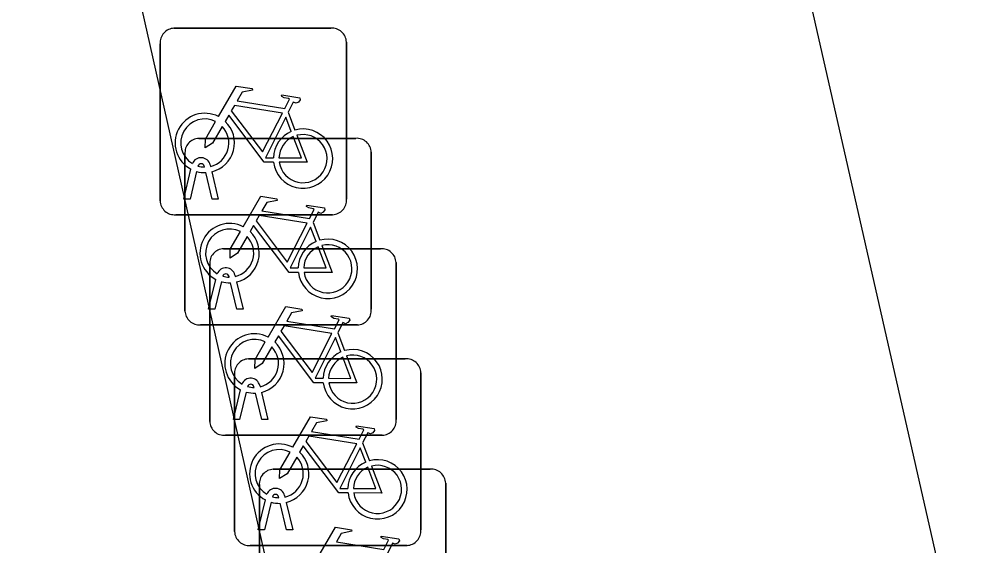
# Model space of a CAD drawing. Extents: x 161772 to 163123, y 383092 to 383917.
# Drawn here: x 163078.54 to 163083.63, y 383693.51 to 383696.33 of the extents above; entities that cross this region are included whole.
import ezdxf

# ---------------------------------------------------------------- set-up
doc = ezdxf.new("R2010")
doc.units = 0
for name, color, linetype in [('IMGEO_Fietsenrek', 7, 'Continuous'), ('IMGEO_Fietspad_gesloten', 7, 'Continuous'), ('IMGEO_Pand', 7, 'Continuous')]:
    doc.layers.add(name, color=color, linetype=linetype)

msp = doc.modelspace()

# ---------------------------------------------------------------- linework, layer by layer
at = {"layer": 'IMGEO_Fietsenrek'}
for p, q in [((163079.3699, 383696.2855), (163080.2108, 383696.2855)), ((163080.2108, 383696.2855), (163079.3699, 383696.2855)), ((163079.2955, 383695.3609), (163079.2955, 383696.2018)), ((163079.2955, 383696.2018), (163079.2955, 383695.3609)), ((163080.2945, 383696.2111), (163080.2945, 383695.3702)), ((163080.2945, 383695.3702), (163080.2945, 383696.2111)), ((163079.9822, 383695.8352), (163080.0185, 383695.74)), ((163079.5029, 383695.6955), (163080.3438, 383695.6955)), ((163080.3438, 383695.6955), (163079.5029, 383695.6955)), ((163079.4285, 383694.7709), (163079.4285, 383695.6118)), ((163079.4285, 383695.6118), (163079.4285, 383694.7709)), ((163080.4275, 383695.6211), (163080.4275, 383694.7802)), ((163080.4275, 383694.7802), (163080.4275, 383695.6211)), ((163079.5636, 383695.5534), (163079.5654, 383695.5455)), ((163079.4225, 383695.3703), (163079.4608, 383695.5303)), ((163079.4912, 383695.5181), (163079.4559, 383695.3703)), ((163079.5329, 383695.5419), (163079.5319, 383695.5462)), ((163079.574, 383695.3703), (163079.5401, 383695.512)), ((163079.5724, 383695.5163), (163079.6074, 383695.3703)), ((163079.4559, 383695.3703), (163079.4225, 383695.3703)), ((163079.6074, 383695.3703), (163079.574, 383695.3703)), ((163080.2201, 383695.2865), (163079.3792, 383695.2865)), ((163079.3792, 383695.2865), (163080.2201, 383695.2865)), ((163080.1152, 383695.2452), (163080.1515, 383695.15)), ((163079.6359, 383695.1045), (163080.4768, 383695.1045)), ((163080.4768, 383695.1045), (163079.6359, 383695.1045)), ((163079.5615, 383694.1799), (163079.5615, 383695.0208)), ((163079.5615, 383695.0208), (163079.5615, 383694.1799)), ((163080.5605, 383695.0301), (163080.5605, 383694.1892)), ((163080.5605, 383694.1892), (163080.5605, 383695.0301)), ((163079.5555, 383694.7803), (163079.5938, 383694.9403)), ((163079.6659, 383694.9519), (163079.6649, 383694.9562)), ((163079.6966, 383694.9634), (163079.6984, 383694.9555)), ((163079.6242, 383694.9281), (163079.5889, 383694.7803)), ((163079.707, 383694.7803), (163079.6731, 383694.922)), ((163079.7054, 383694.9263), (163079.7404, 383694.7803)), ((163079.5889, 383694.7803), (163079.5555, 383694.7803)), ((163079.7404, 383694.7803), (163079.707, 383694.7803)), ((163080.3531, 383694.6965), (163079.5122, 383694.6965)), ((163079.5122, 383694.6965), (163080.3531, 383694.6965)), ((163080.2482, 383694.6542), (163080.2845, 383694.559)), ((163079.7689, 383694.5145), (163080.6098, 383694.5145)), ((163080.6098, 383694.5145), (163079.7689, 383694.5145)), ((163079.6945, 383693.5899), (163079.6945, 383694.4308)), ((163079.6945, 383694.4308), (163079.6945, 383693.5899)), ((163080.6935, 383694.4401), (163080.6935, 383693.5992)), ((163080.6935, 383693.5992), (163080.6935, 383694.4401)), ((163079.6885, 383694.1893), (163079.7268, 383694.3493)), ((163079.7572, 383694.3371), (163079.7219, 383694.1893)), ((163079.7989, 383694.3609), (163079.7979, 383694.3652)), ((163079.84, 383694.1893), (163079.8061, 383694.331)), ((163079.8296, 383694.3724), (163079.8314, 383694.3645)), ((163079.8384, 383694.3353), (163079.8734, 383694.1893)), ((163079.7219, 383694.1893), (163079.6885, 383694.1893)), ((163079.8734, 383694.1893), (163079.84, 383694.1893)), ((163080.4861, 383694.1055), (163079.6452, 383694.1055)), ((163079.6452, 383694.1055), (163080.4861, 383694.1055)), ((163080.3812, 383694.0642), (163080.4175, 383693.969)), ((163079.9019, 383693.9235), (163080.7428, 383693.9235)), ((163080.7428, 383693.9235), (163079.9019, 383693.9235)), ((163079.8275, 383692.9989), (163079.8275, 383693.8398)), ((163079.8275, 383693.8398), (163079.8275, 383692.9989)), ((163080.8265, 383693.8491), (163080.8265, 383693.0082)), ((163080.8265, 383693.0082), (163080.8265, 383693.8491)), ((163079.9319, 383693.7709), (163079.9309, 383693.7752)), ((163079.9626, 383693.7824), (163079.9644, 383693.7745)), ((163079.8215, 383693.5993), (163079.8598, 383693.7593)), ((163079.8902, 383693.7471), (163079.8549, 383693.5993)), ((163079.973, 383693.5993), (163079.9391, 383693.741)), ((163079.9714, 383693.7453), (163080.0064, 383693.5993)), ((163079.8549, 383693.5993), (163079.8215, 383693.5993)), ((163080.0064, 383693.5993), (163079.973, 383693.5993)), ((163080.6191, 383693.5155), (163079.7782, 383693.5155)), ((163079.7782, 383693.5155), (163080.6191, 383693.5155))]:
    msp.add_line(p, q, dxfattribs=at)
for points in [[(163079.6081, 383695.8122), (163079.7028, 383695.9757), (163079.789, 383695.9619), (163079.7907, 383695.9532), (163079.7346, 383695.9423), (163079.7084, 383695.897), (163079.9636, 383695.8562)], [(163079.9636, 383695.8562), (163079.9886, 383695.905), (163079.9835, 383695.909), (163079.9603, 383695.9127), (163079.9476, 383695.9202), (163079.9466, 383695.9233), (163079.9488, 383695.9279), (163080.0436, 383695.9128), (163080.0459, 383695.9025), (163080.0365, 383695.8901), (163080.0241, 383695.8837), (163080.0096, 383695.8899), (163079.9822, 383695.8352)], [(163079.9507, 383695.831), (163079.6939, 383695.872), (163079.6772, 383695.8432), (163079.8442, 383695.6229), (163079.9507, 383695.831)], [(163079.9038, 383695.5675), (163079.8541, 383695.5676), (163079.6634, 383695.8193), (163079.6444, 383695.7865)], [(163079.9987, 383695.733), (163079.9694, 383695.8098), (163079.86, 383695.5917), (163079.9027, 383695.5916)], [(163079.6288, 383695.7597), (163079.5772, 383695.6705), (163079.5373, 383695.6445), (163079.5385, 383695.692), (163079.593, 383695.7862)], [(163079.9327, 383695.5915), (163080.0526, 383695.5913), (163080.0094, 383695.7049)], [(163080.0292, 383695.7118), (163080.0842, 383695.5672), (163079.9341, 383695.5675)], [(163079.7411, 383695.2222), (163079.8358, 383695.3857), (163079.922, 383695.3719), (163079.9237, 383695.3632), (163079.8676, 383695.3523), (163079.8414, 383695.307), (163080.0966, 383695.2662)], [(163080.0966, 383695.2662), (163080.1216, 383695.315), (163080.1165, 383695.319), (163080.0933, 383695.3227), (163080.0806, 383695.3302), (163080.0796, 383695.3333), (163080.0818, 383695.3379), (163080.1766, 383695.3228), (163080.1789, 383695.3125), (163080.1695, 383695.3001), (163080.1571, 383695.2937), (163080.1426, 383695.2999), (163080.1152, 383695.2452)], [(163080.0837, 383695.241), (163079.8269, 383695.282), (163079.8102, 383695.2532), (163079.9772, 383695.0329), (163080.0837, 383695.241)], [(163079.7618, 383695.1697), (163079.7102, 383695.0805), (163079.6703, 383695.0545), (163079.6715, 383695.102), (163079.726, 383695.1962)], [(163080.0368, 383694.9775), (163079.9871, 383694.9776), (163079.7964, 383695.2293), (163079.7774, 383695.1965)], [(163080.1317, 383695.143), (163080.1024, 383695.2198), (163079.993, 383695.0017), (163080.0357, 383695.0016)], [(163080.0657, 383695.0015), (163080.1856, 383695.0013), (163080.1424, 383695.1149)], [(163080.1622, 383695.1218), (163080.2172, 383694.9772), (163080.0671, 383694.9775)], [(163079.8741, 383694.6312), (163079.9688, 383694.7947), (163080.055, 383694.7809), (163080.0567, 383694.7722), (163080.0006, 383694.7613), (163079.9744, 383694.716), (163080.2296, 383694.6752)], [(163080.2296, 383694.6752), (163080.2546, 383694.724), (163080.2495, 383694.728), (163080.2263, 383694.7317), (163080.2136, 383694.7392), (163080.2126, 383694.7423), (163080.2148, 383694.7469), (163080.3096, 383694.7318), (163080.3119, 383694.7215), (163080.3025, 383694.7091), (163080.2901, 383694.7027), (163080.2756, 383694.7089), (163080.2482, 383694.6542)], [(163080.2167, 383694.65), (163079.9599, 383694.691), (163079.9432, 383694.6622), (163080.1102, 383694.4419), (163080.2167, 383694.65)], [(163080.1698, 383694.3865), (163080.1201, 383694.3866), (163079.9294, 383694.6383), (163079.9104, 383694.6055)], [(163079.8948, 383694.5787), (163079.8432, 383694.4895), (163079.8033, 383694.4635), (163079.8045, 383694.511), (163079.859, 383694.6052)], [(163080.2647, 383694.552), (163080.2354, 383694.6288), (163080.126, 383694.4107), (163080.1687, 383694.4106)], [(163080.2952, 383694.5308), (163080.3502, 383694.3862), (163080.2001, 383694.3865)], [(163080.1987, 383694.4105), (163080.3186, 383694.4103), (163080.2754, 383694.5239)], [(163080.0071, 383694.0412), (163080.1018, 383694.2047), (163080.188, 383694.1909), (163080.1897, 383694.1822), (163080.1336, 383694.1713), (163080.1074, 383694.126), (163080.3626, 383694.0852)], [(163080.3626, 383694.0852), (163080.3876, 383694.134), (163080.3825, 383694.138), (163080.3593, 383694.1417), (163080.3466, 383694.1492), (163080.3456, 383694.1523), (163080.3478, 383694.1569), (163080.4426, 383694.1418), (163080.4449, 383694.1315), (163080.4355, 383694.1191), (163080.4231, 383694.1127), (163080.4086, 383694.1189), (163080.3812, 383694.0642)], [(163080.3497, 383694.06), (163080.0929, 383694.101), (163080.0762, 383694.0722), (163080.2432, 383693.8519), (163080.3497, 383694.06)], [(163080.3028, 383693.7965), (163080.2531, 383693.7966), (163080.0624, 383694.0483), (163080.0434, 383694.0155)], [(163080.3977, 383693.962), (163080.3684, 383694.0388), (163080.259, 383693.8207), (163080.3017, 383693.8206)], [(163080.0278, 383693.9887), (163079.9762, 383693.8995), (163079.9363, 383693.8735), (163079.9375, 383693.921), (163079.992, 383694.0152)], [(163080.3317, 383693.8205), (163080.4516, 383693.8203), (163080.4084, 383693.9339)], [(163080.4282, 383693.9408), (163080.4832, 383693.7962), (163080.3331, 383693.7965)], [(163080.1401, 383693.4502), (163080.2348, 383693.6137), (163080.321, 383693.5999), (163080.3227, 383693.5912), (163080.2666, 383693.5803), (163080.2404, 383693.535), (163080.4956, 383693.4942)], [(163080.4956, 383693.4942), (163080.5206, 383693.543), (163080.5155, 383693.547), (163080.4923, 383693.5507), (163080.4796, 383693.5582), (163080.4786, 383693.5613), (163080.4808, 383693.5659), (163080.5756, 383693.5508), (163080.5779, 383693.5405), (163080.5685, 383693.5281), (163080.5561, 383693.5217), (163080.5416, 383693.5279), (163080.5142, 383693.4732)]]:
    msp.add_lwpolyline(points, dxfattribs=at)
for centre, radius, start, end in [((163079.3732, 383696.2076), 0.0779, 92.4484, 184.2845), ((163079.3732, 383696.2076), 0.0779, 92.4484, 184.2845), ((163080.2166, 383696.2078), 0.0779, 2.4484, 94.2845), ((163080.2166, 383696.2078), 0.0779, 2.4484, 94.2845), ((163079.5351, 383695.6709), 0.159, 62.6766, 242.1369), ((163079.5351, 383695.6709), 0.129, 63.3192, 238.903), ((163079.5351, 383695.6709), 0.129, 283.6043, 43.4302), ((163079.5351, 383695.6709), 0.159, 283.5766, 46.6042), ((163080.0617, 383695.5869), 0.159, 113.3408, 178.3217), ((163080.0617, 383695.5869), 0.159, 187.0065, 105.7708), ((163080.0617, 383695.5869), 0.129, 113.923, 177.9556), ((163080.0617, 383695.5869), 0.129, 188.6715, 104.5883), ((163079.5062, 383695.6176), 0.0779, 92.4484, 184.2845), ((163079.5062, 383695.6176), 0.0779, 92.4484, 184.2845), ((163080.3496, 383695.6178), 0.0779, 2.4484, 94.2845), ((163080.3496, 383695.6178), 0.0779, 2.4484, 94.2845), ((163079.5149, 383695.5423), 0.0499, 12.8025, 158.6934), ((163079.5149, 383695.5423), 0.0174, 12.8025, 163.4502), ((163079.5351, 383695.6709), 0.159, 253.9967, 271.7867), ((163079.5351, 383695.6709), 0.129, 253.415, 269.0204), ((163079.3734, 383695.3642), 0.0779, 182.4484, 274.2845), ((163079.3734, 383695.3642), 0.0779, 182.4484, 274.2845), ((163080.2168, 383695.3644), 0.0779, 272.4484, 4.2845), ((163080.2168, 383695.3644), 0.0779, 272.4484, 4.2845), ((163079.6681, 383695.0809), 0.159, 62.6766, 242.1369), ((163079.6681, 383695.0809), 0.129, 63.3192, 238.903), ((163079.6681, 383695.0809), 0.159, 283.5766, 46.6042), ((163079.6681, 383695.0809), 0.129, 283.6043, 43.4302), ((163080.1947, 383694.9969), 0.159, 113.3408, 178.3217), ((163080.1947, 383694.9969), 0.159, 187.0065, 105.7708), ((163079.6392, 383695.0266), 0.0779, 92.4484, 184.2845), ((163079.6392, 383695.0266), 0.0779, 92.4484, 184.2845), ((163080.1947, 383694.9969), 0.129, 113.923, 177.9556), ((163080.1947, 383694.9969), 0.129, 188.6715, 104.5883), ((163080.4826, 383695.0268), 0.0779, 2.4484, 94.2845), ((163080.4826, 383695.0268), 0.0779, 2.4484, 94.2845), ((163079.6479, 383694.9523), 0.0499, 12.8025, 158.6934), ((163079.6479, 383694.9523), 0.0174, 12.8025, 163.4502), ((163079.6681, 383695.0809), 0.129, 253.415, 269.0204), ((163079.6681, 383695.0809), 0.159, 253.9967, 271.7867), ((163079.5064, 383694.7742), 0.0779, 182.4484, 274.2845), ((163079.5064, 383694.7742), 0.0779, 182.4484, 274.2845), ((163080.3498, 383694.7744), 0.0779, 272.4484, 4.2845), ((163080.3498, 383694.7744), 0.0779, 272.4484, 4.2845), ((163079.8011, 383694.4899), 0.159, 62.6766, 242.1369), ((163079.8011, 383694.4899), 0.129, 63.3192, 238.903), ((163079.8011, 383694.4899), 0.159, 283.5766, 46.6042), ((163079.8011, 383694.4899), 0.129, 283.6043, 43.4302), ((163080.3277, 383694.4059), 0.159, 113.3408, 178.3217), ((163080.3277, 383694.4059), 0.159, 187.0065, 105.7708), ((163080.3277, 383694.4059), 0.129, 188.6715, 104.5883), ((163079.7722, 383694.4366), 0.0779, 92.4484, 184.2845), ((163079.7722, 383694.4366), 0.0779, 92.4484, 184.2845), ((163080.3277, 383694.4059), 0.129, 113.923, 177.9556), ((163080.6156, 383694.4368), 0.0779, 2.4484, 94.2845), ((163080.6156, 383694.4368), 0.0779, 2.4484, 94.2845), ((163079.7809, 383694.3613), 0.0499, 12.8025, 158.6934), ((163079.7809, 383694.3613), 0.0174, 12.8025, 163.4502), ((163079.8011, 383694.4899), 0.159, 253.9967, 271.7867), ((163079.8011, 383694.4899), 0.129, 253.415, 269.0204), ((163079.6394, 383694.1832), 0.0779, 182.4484, 274.2845), ((163079.6394, 383694.1832), 0.0779, 182.4484, 274.2845), ((163080.4828, 383694.1834), 0.0779, 272.4484, 4.2845), ((163080.4828, 383694.1834), 0.0779, 272.4484, 4.2845), ((163079.9341, 383693.8999), 0.159, 62.6766, 242.1369), ((163079.9341, 383693.8999), 0.129, 63.3192, 238.903), ((163079.9341, 383693.8999), 0.129, 283.6043, 43.4302), ((163079.9341, 383693.8999), 0.159, 283.5766, 46.6042), ((163080.4607, 383693.8159), 0.159, 187.0065, 105.7708), ((163079.9052, 383693.8456), 0.0779, 92.4484, 184.2845), ((163079.9052, 383693.8456), 0.0779, 92.4484, 184.2845), ((163080.4607, 383693.8159), 0.159, 113.3408, 178.3217), ((163080.4607, 383693.8159), 0.129, 113.923, 177.9556), ((163080.4607, 383693.8159), 0.129, 188.6715, 104.5883), ((163080.7486, 383693.8458), 0.0779, 2.4484, 94.2845), ((163080.7486, 383693.8458), 0.0779, 2.4484, 94.2845), ((163079.9139, 383693.7713), 0.0499, 12.8025, 158.6934), ((163079.9139, 383693.7713), 0.0174, 12.8025, 163.4502), ((163079.9341, 383693.8999), 0.129, 253.415, 269.0204), ((163079.9341, 383693.8999), 0.159, 253.9967, 271.7867), ((163079.7724, 383693.5932), 0.0779, 182.4484, 274.2845), ((163079.7724, 383693.5932), 0.0779, 182.4484, 274.2845), ((163080.6158, 383693.5934), 0.0779, 272.4484, 4.2845), ((163080.6158, 383693.5934), 0.0779, 272.4484, 4.2845)]:
    msp.add_arc(centre, radius, start, end, dxfattribs=at)
at = {"layer": 'IMGEO_Fietspad_gesloten'}
msp.add_lwpolyline([(163091.086, 383659.624), (163091.045, 383659.901), (163086.855, 383678.511), (163082.538, 383697.507), (163082.427, 383698.051), (163081.953, 383700.113)], dxfattribs=at)
at = {"layer": 'IMGEO_Pand'}
msp.add_lwpolyline([(163083.4, 383677.745), (163078.539, 383699.313)], dxfattribs=at)

doc.saveas('drawing.dxf')
